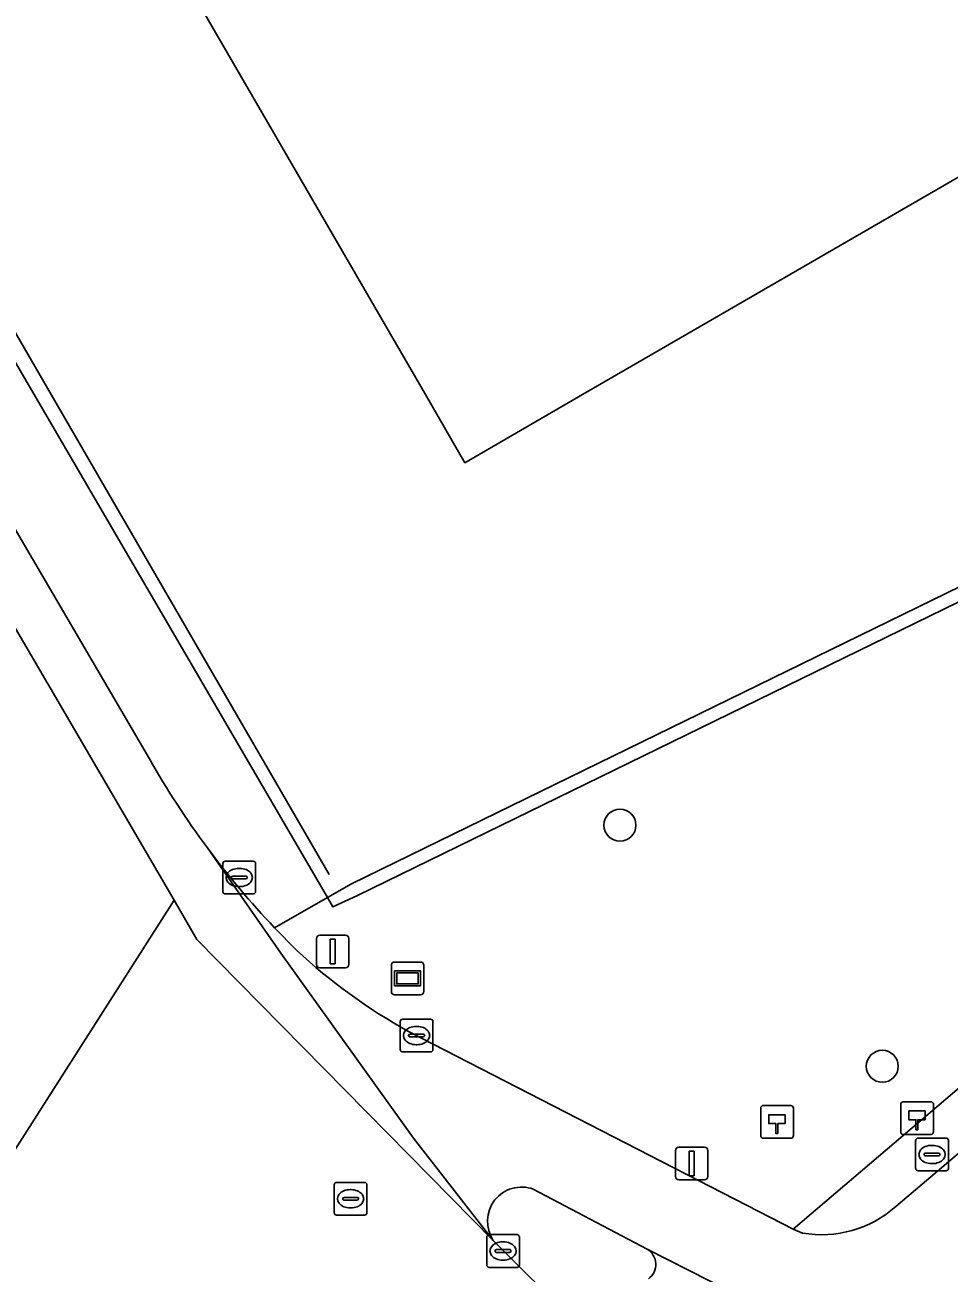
# Model space of a CAD drawing. Extents: x 157692 to 159674, y 381452 to 383291.
# Drawn here: x 159169.95 to 159198.18, y 382223.14 to 382261.3 of the extents above; entities that cross this region are included whole.
import ezdxf

# ---------------------------------------------------------------- set-up
doc = ezdxf.new("R2010")
doc.units = 0
for name, color, linetype in [('IMGEO_Boom', 7, 'Continuous'), ('IMGEO_Brandkraan', 7, 'Continuous'), ('IMGEO_Erf', 7, 'Continuous'), ('IMGEO_Fietspad_gesloten', 7, 'Continuous'), ('IMGEO_Groenvoorziening', 7, 'Continuous'), ('IMGEO_Haag', 7, 'Continuous'), ('IMGEO_Hectometerpaal', 7, 'Continuous'), ('IMGEO_Hek', 7, 'Continuous'), ('IMGEO_Kolk', 7, 'Continuous'), ('IMGEO_Lichtmast', 7, 'Continuous'), ('IMGEO_Pand', 7, 'Continuous'), ('IMGEO_Parkeervlak_open', 7, 'Continuous'), ('IMGEO_Rijbaan_lokaal_gesloten', 7, 'Continuous'), ('IMGEO_Rioolput', 7, 'Continuous'), ('IMGEO_Verkeerseiland_gesloten', 7, 'Continuous'), ('IMGEO_Voetpad_open', 7, 'Continuous'), ('IMGEO_Wegwijzer', 7, 'Continuous')]:
    doc.layers.add(name, color=color, linetype=linetype)

msp = doc.modelspace()

# ---------------------------------------------------------------- linework, layer by layer
at = {"layer": 'IMGEO_Boom'}
for centre in [(159188.124, 382236.838), (159196.14, 382229.466)]:
    msp.add_circle(centre, 0.489, dxfattribs=at)
at = {"layer": 'IMGEO_Brandkraan'}
for p, q in [((159197.159, 382226.343), (159197.159, 382227.195)), ((159197.234, 382227.269), (159198.086, 382227.269)), ((159197.647, 382227.049), (159197.672, 382227.049)), ((159198.16, 382227.195), (159198.16, 382226.343)), ((159197.418, 382226.763), (159197.418, 382226.775)), ((159197.856, 382226.726), (159197.458, 382226.726)), ((159197.461, 382226.812), (159197.859, 382226.812)), ((159197.902, 382226.775), (159197.902, 382226.763)), ((159198.086, 382226.269), (159197.234, 382226.269)), ((159197.67, 382226.489), (159197.645, 382226.489))]:
    msp.add_line(p, q, dxfattribs=at)
for points in [[(159197.159, 382226.343), (159197.159, 382227.195)], [(159197.234, 382227.269), (159198.086, 382227.269)], [(159198.16, 382227.195), (159198.16, 382226.343)], [(159198.086, 382226.269), (159197.234, 382226.269)]]:
    msp.add_lwpolyline(points, dxfattribs=at)
for centre, radius, start, end in [((159197.236, 382227.193), 0.0765, 91.552, 178.448), ((159197.236, 382227.193), 0.0765, 91.552, 178.448), ((159198.084, 382227.193), 0.0765, 1.552, 88.448), ((159198.084, 382227.193), 0.0765, 1.552, 88.448), ((159197.458, 382226.772), 0.0403, 85.8775, 175.7526), ((159197.455, 382226.762), 0.0366, 178.938, 274.7102), ((159197.859, 382226.769), 0.043, 264.8664, 352.4533), ((159197.863, 382226.774), 0.0386, 1.7309, 96.639), ((159197.236, 382226.345), 0.0765, 181.552, 268.448), ((159197.236, 382226.345), 0.0765, 181.552, 268.448), ((159198.084, 382226.345), 0.0765, 271.552, 358.448), ((159198.084, 382226.345), 0.0765, 271.552, 358.448)]:
    msp.add_arc(centre, radius, start, end, dxfattribs=at)
for centre, major_axis, ratio, start_param, end_param in [((159197.646, 382226.769), (-0.387, 0.002), 0.722429, 4.712389, 7.853982), ((159197.671, 382226.769), (-0.39, 0.002), 0.717154, 1.570796, 4.712389)]:
    msp.add_ellipse(centre, major_axis=major_axis, ratio=ratio, start_param=start_param, end_param=end_param, dxfattribs=at)
at = {"layer": 'IMGEO_Erf'}
for points in [[(159103.11, 382364.958), (159146.26, 382291.081), (159161.311, 382265.277), (159164.47, 382259.86), (159179.189, 382234.625), (159179.926, 382235.045), (159210.53, 382250), (159214.178, 382251.711), (159237.19, 382264.707), (159242.285, 382267.672), (159243.94, 382268.627), (159272.217, 382284.946), (159273.494, 382285.815), (159328.456, 382317.435)], [(159209.698, 382263.158), (159205.094, 382260.491), (159204.768, 382261.053), (159205.053, 382261.218), (159204.456, 382262.247), (159200.259, 382259.816), (159200.855, 382258.786), (159201.097, 382258.926), (159201.422, 382258.363), (159186.982, 382250), (159183.387, 382247.918), (159182.181, 382250), (159174.768, 382262.803)]]:
    msp.add_lwpolyline(points, dxfattribs=at)
at = {"layer": 'IMGEO_Fietspad_gesloten'}
for points in [[(159236.022, 382258.1), (159223.199, 382247.836), (159197.957, 382226.374), (159196.552, 382225.179)], [(159175.52, 382236.142), (159177.76, 382232.926), (159181.818, 382227.27), (159184.255, 382224.142)], [(159178.244, 382233.018), (159177.57, 382233.703)], [(159193.705, 382224.368), (159193.416, 382224.484), (159192.363, 382225.03), (159181.663, 382230.533)], [(159185.477, 382225.709), (159188.957, 382223.872), (159191.502, 382222.585)]]:
    msp.add_lwpolyline(points, dxfattribs=at)
for centre, radius, start, end in [((159196.517, 382251.709), 26.138, 216.5531, 223.5416), ((159189.822, 382245.353), 16.917, 226.8132, 241.1659), ((159185.119, 382224.728), 1.044, 69.9798, 214.1236), ((159194.294, 382227.703), 3.386, 259.9832, 311.8172)]:
    msp.add_arc(centre, radius, start, end, dxfattribs=at)
at = {"layer": 'IMGEO_Groenvoorziening'}
msp.add_lwpolyline([(159243.94, 382268.627), (159242.285, 382267.672), (159237.19, 382264.707), (159214.178, 382251.711), (159210.53, 382250), (159179.926, 382235.045), (159179.189, 382234.625), (159179.351, 382234.337), (159180.102, 382234.686), (159210.703, 382249.639), (159214.362, 382251.355), (159237.389, 382264.36), (159242.486, 382267.326), (159244.14, 382268.281)], close=True, dxfattribs=at)
for points in [[(159245.079, 382266.62), (159244.14, 382268.281), (159242.486, 382267.326), (159237.389, 382264.36), (159214.362, 382251.355), (159210.703, 382249.639), (159180.102, 382234.686), (159179.351, 382234.337), (159179.189, 382234.625), (159177.57, 382233.703), (159178.244, 382233.018)], [(159181.663, 382230.533), (159192.363, 382225.03), (159193.416, 382224.484), (159218.654, 382245.991), (159223.392, 382249.911), (159233.012, 382257.689), (159242.443, 382264.715)]]:
    msp.add_lwpolyline(points, dxfattribs=at)
msp.add_arc((159189.822, 382245.353), 16.917, 226.8132, 241.1659, dxfattribs=at)
at = {"layer": 'IMGEO_Haag'}
msp.add_lwpolyline([(159243.94, 382268.627), (159242.285, 382267.672), (159237.19, 382264.707), (159214.178, 382251.711), (159210.53, 382250), (159179.926, 382235.045), (159179.189, 382234.625), (159179.351, 382234.337), (159180.102, 382234.686), (159210.703, 382249.639), (159214.362, 382251.355), (159237.389, 382264.36), (159242.486, 382267.326), (159244.14, 382268.281)], close=True, dxfattribs=at)
at = {"layer": 'IMGEO_Hectometerpaal'}
for p, q in [((159192.425, 382228.181), (159192.425, 382227.34)), ((159192.425, 382228.181), (159192.425, 382227.34)), ((159193.341, 382228.265), (159192.5, 382228.265)), ((159193.341, 382228.265), (159192.5, 382228.265)), ((159193.425, 382227.349), (159193.425, 382228.19)), ((159193.425, 382227.349), (159193.425, 382228.19)), ((159196.703, 382228.297), (159196.703, 382227.456)), ((159196.703, 382228.297), (159196.703, 382227.456)), ((159197.619, 382228.381), (159196.778, 382228.381)), ((159197.619, 382228.381), (159196.778, 382228.381)), ((159197.703, 382227.465), (159197.703, 382228.306)), ((159197.703, 382227.465), (159197.703, 382228.306)), ((159196.787, 382227.381), (159197.628, 382227.381)), ((159196.787, 382227.381), (159197.628, 382227.381)), ((159192.509, 382227.265), (159193.35, 382227.265)), ((159192.509, 382227.265), (159193.35, 382227.265))]:
    msp.add_line(p, q, dxfattribs=at)
for points in [[(159197.228, 382227.525), (159197.168, 382227.525), (159197.168, 382227.83), (159196.948, 382227.83), (159196.948, 382228.099), (159197.448, 382228.099), (159197.448, 382227.83), (159197.228, 382227.83), (159197.228, 382227.525)], [(159192.95, 382227.409), (159192.89, 382227.409), (159192.89, 382227.714), (159192.67, 382227.714), (159192.67, 382227.983), (159193.17, 382227.983), (159193.17, 382227.714), (159192.95, 382227.714), (159192.95, 382227.409)]]:
    msp.add_lwpolyline(points, dxfattribs=at)
for centre, start, end in [((159192.503, 382228.187), 92.4484, 184.2845), ((159192.503, 382228.187), 92.4484, 184.2845), ((159193.347, 382228.187), 2.4484, 94.2845), ((159193.347, 382228.187), 2.4484, 94.2845), ((159196.781, 382228.303), 92.4484, 184.2845), ((159196.781, 382228.303), 92.4484, 184.2845), ((159197.625, 382228.303), 2.4484, 94.2845), ((159197.625, 382228.303), 2.4484, 94.2845), ((159192.503, 382227.343), 182.4484, 274.2845), ((159192.503, 382227.343), 182.4484, 274.2845), ((159193.347, 382227.343), 272.4484, 4.2845), ((159193.347, 382227.343), 272.4484, 4.2845), ((159196.781, 382227.459), 182.4484, 274.2845), ((159196.781, 382227.459), 182.4484, 274.2845), ((159197.625, 382227.459), 272.4484, 4.2845), ((159197.625, 382227.459), 272.4484, 4.2845)]:
    msp.add_arc(centre, 0.0779, start, end, dxfattribs=at)
at = {"layer": 'IMGEO_Hek'}
msp.add_lwpolyline([(159179.241, 382235.329), (159170.747, 382250), (159164.853, 382260.181)], dxfattribs=at)
at = {"layer": 'IMGEO_Kolk'}
for p, q in [((159176.067, 382235.737), (159176.919, 382235.737)), ((159175.992, 382234.811), (159175.992, 382235.663)), ((159176.48, 382235.517), (159176.505, 382235.517)), ((159176.993, 382235.663), (159176.993, 382234.811)), ((159176.251, 382235.231), (159176.251, 382235.243)), ((159176.689, 382235.194), (159176.291, 382235.194)), ((159176.294, 382235.28), (159176.692, 382235.28)), ((159176.503, 382234.957), (159176.478, 382234.957)), ((159176.735, 382235.243), (159176.735, 382235.231)), ((159176.919, 382234.737), (159176.067, 382234.737)), ((159181.409, 382229.98), (159181.409, 382230.832)), ((159181.484, 382230.906), (159182.336, 382230.906)), ((159182.41, 382230.832), (159182.41, 382229.98)), ((159181.668, 382230.4), (159181.668, 382230.412)), ((159181.711, 382230.449), (159182.109, 382230.449)), ((159181.897, 382230.686), (159181.922, 382230.686)), ((159182.152, 382230.412), (159182.152, 382230.4)), ((159182.106, 382230.363), (159181.708, 382230.363)), ((159181.92, 382230.126), (159181.895, 382230.126)), ((159182.336, 382229.906), (159181.484, 382229.906)), ((159184.127, 382224.319), (159184.979, 382224.319)), ((159184.052, 382223.393), (159184.052, 382224.245)), ((159184.54, 382224.099), (159184.565, 382224.099)), ((159185.053, 382224.245), (159185.053, 382223.393)), ((159184.311, 382223.813), (159184.311, 382223.825)), ((159184.749, 382223.776), (159184.351, 382223.776)), ((159184.354, 382223.862), (159184.752, 382223.862)), ((159184.563, 382223.539), (159184.538, 382223.539)), ((159184.795, 382223.825), (159184.795, 382223.813)), ((159184.979, 382223.319), (159184.127, 382223.319))]:
    msp.add_line(p, q, dxfattribs=at)
for points in [[(159176.067, 382235.737), (159176.919, 382235.737)], [(159175.992, 382234.811), (159175.992, 382235.663)], [(159176.993, 382235.663), (159176.993, 382234.811)], [(159176.919, 382234.737), (159176.067, 382234.737)], [(159181.409, 382229.98), (159181.409, 382230.832)], [(159181.484, 382230.906), (159182.336, 382230.906)], [(159182.41, 382230.832), (159182.41, 382229.98)], [(159182.336, 382229.906), (159181.484, 382229.906)], [(159184.127, 382224.319), (159184.979, 382224.319)], [(159184.052, 382223.393), (159184.052, 382224.245)], [(159185.053, 382224.245), (159185.053, 382223.393)], [(159184.979, 382223.319), (159184.127, 382223.319)]]:
    msp.add_lwpolyline(points, dxfattribs=at)
for centre, radius, start, end in [((159176.069, 382235.661), 0.0765, 91.552, 178.448), ((159176.069, 382235.661), 0.0765, 91.552, 178.448), ((159176.917, 382235.661), 0.0765, 1.552, 88.448), ((159176.917, 382235.661), 0.0765, 1.552, 88.448), ((159176.291, 382235.24), 0.0403, 85.8775, 175.7526), ((159176.288, 382235.23), 0.0366, 178.938, 274.7102), ((159176.692, 382235.237), 0.043, 264.8664, 352.4533), ((159176.696, 382235.242), 0.0386, 1.7309, 96.639), ((159176.069, 382234.813), 0.0765, 181.552, 268.448), ((159176.069, 382234.813), 0.0765, 181.552, 268.448), ((159176.917, 382234.813), 0.0765, 271.552, 358.448), ((159176.917, 382234.813), 0.0765, 271.552, 358.448), ((159181.486, 382230.83), 0.0765, 91.552, 178.448), ((159181.486, 382230.83), 0.0765, 91.552, 178.448), ((159182.334, 382230.83), 0.0765, 1.552, 88.448), ((159182.334, 382230.83), 0.0765, 1.552, 88.448), ((159181.708, 382230.409), 0.0403, 85.8775, 175.7526), ((159181.705, 382230.399), 0.0366, 178.938, 274.7102), ((159182.109, 382230.406), 0.043, 264.8664, 352.4533), ((159182.113, 382230.411), 0.0386, 1.7309, 96.639), ((159181.486, 382229.982), 0.0765, 181.552, 268.448), ((159181.486, 382229.982), 0.0765, 181.552, 268.448), ((159182.334, 382229.982), 0.0765, 271.552, 358.448), ((159182.334, 382229.982), 0.0765, 271.552, 358.448), ((159184.129, 382224.243), 0.0765, 91.552, 178.448), ((159184.129, 382224.243), 0.0765, 91.552, 178.448), ((159184.977, 382224.243), 0.0765, 1.552, 88.448), ((159184.977, 382224.243), 0.0765, 1.552, 88.448), ((159184.351, 382223.822), 0.0403, 85.8775, 175.7526), ((159184.348, 382223.812), 0.0366, 178.938, 274.7102), ((159184.752, 382223.819), 0.043, 264.8664, 352.4533), ((159184.756, 382223.824), 0.0386, 1.7309, 96.639), ((159184.129, 382223.395), 0.0765, 181.552, 268.448), ((159184.129, 382223.395), 0.0765, 181.552, 268.448), ((159184.977, 382223.395), 0.0765, 271.552, 358.448), ((159184.977, 382223.395), 0.0765, 271.552, 358.448)]:
    msp.add_arc(centre, radius, start, end, dxfattribs=at)
for centre, major_axis, ratio, start_param, end_param in [((159176.479, 382235.237), (-0.387, 0.002), 0.722429, 4.712389, 7.853982), ((159176.504, 382235.237), (-0.39, 0.002), 0.717154, 1.570796, 4.712389), ((159181.896, 382230.406), (-0.387, 0.002), 0.722429, 4.712389, 7.853982), ((159181.921, 382230.406), (-0.39, 0.002), 0.717154, 1.570796, 4.712389), ((159184.539, 382223.819), (-0.387, 0.002), 0.722429, 4.712389, 7.853982), ((159184.564, 382223.819), (-0.39, 0.002), 0.717154, 1.570796, 4.712389)]:
    msp.add_ellipse(centre, major_axis=major_axis, ratio=ratio, start_param=start_param, end_param=end_param, dxfattribs=at)
at = {"layer": 'IMGEO_Lichtmast'}
for p, q in [((159178.951, 382233.477), (159179.741, 382233.477)), ((159179.741, 382233.477), (159178.951, 382233.477)), ((159178.851, 382232.577), (159178.851, 382233.377)), ((159178.851, 382233.377), (159178.851, 382232.577)), ((159179.841, 382233.377), (159179.841, 382232.577)), ((159179.841, 382232.577), (159179.841, 382233.377)), ((159179.741, 382232.477), (159178.951, 382232.477)), ((159178.951, 382232.477), (159179.741, 382232.477)), ((159189.919, 382226.995), (159190.709, 382226.995)), ((159190.709, 382226.995), (159189.919, 382226.995)), ((159189.819, 382226.095), (159189.819, 382226.895)), ((159189.819, 382226.895), (159189.819, 382226.095)), ((159190.809, 382226.895), (159190.809, 382226.095)), ((159190.809, 382226.095), (159190.809, 382226.895)), ((159190.709, 382225.995), (159189.919, 382225.995)), ((159189.919, 382225.995), (159190.709, 382225.995))]:
    msp.add_line(p, q, dxfattribs=at)
for points in [[(159179.271, 382233.352), (159179.421, 382233.352), (159179.421, 382232.602), (159179.271, 382232.602), (159179.271, 382233.352)], [(159190.239, 382226.87), (159190.389, 382226.87), (159190.389, 382226.12), (159190.239, 382226.12), (159190.239, 382226.87)]]:
    msp.add_lwpolyline(points, dxfattribs=at)
for centre, start, end in [((159178.951, 382233.377), 90, 180), ((159178.951, 382233.377), 90, 180), ((159179.741, 382233.377), 0, 90), ((159179.741, 382233.377), 360, 90), ((159178.951, 382232.577), 180, 270), ((159178.951, 382232.577), 180, 270), ((159179.741, 382232.577), 270, 0), ((159179.741, 382232.577), 270, 0), ((159189.919, 382226.895), 90, 180), ((159189.919, 382226.895), 90, 180), ((159190.709, 382226.895), 0, 90), ((159190.709, 382226.895), 360, 90), ((159189.919, 382226.095), 180, 270), ((159189.919, 382226.095), 180, 270), ((159190.709, 382226.095), 270, 0), ((159190.709, 382226.095), 270, 0)]:
    msp.add_arc(centre, 0.1, start, end, dxfattribs=at)
at = {"layer": 'IMGEO_Pand'}
msp.add_lwpolyline([(159174.768, 382262.803), (159182.181, 382250), (159183.387, 382247.918), (159186.982, 382250), (159201.422, 382258.363), (159201.097, 382258.926), (159200.855, 382258.786), (159200.259, 382259.816), (159204.456, 382262.247), (159205.053, 382261.218), (159204.768, 382261.053), (159205.094, 382260.491), (159209.698, 382263.158)], dxfattribs=at)
at = {"layer": 'IMGEO_Parkeervlak_open'}
for points in [[(159164.47, 382259.86), (159162.212, 382258.588), (159173.751, 382238.863)], [(159177.57, 382233.703), (159179.189, 382234.625), (159164.47, 382259.86)]]:
    msp.add_lwpolyline(points, dxfattribs=at)
for centre, radius, start, end in [((159196.788, 382251.905), 26.473, 209.5147, 216.5434), ((159196.517, 382251.709), 26.138, 216.5531, 223.5416)]:
    msp.add_arc(centre, radius, start, end, dxfattribs=at)
at = {"layer": 'IMGEO_Rijbaan_lokaal_gesloten'}
for points in [[(159063.472, 382427.52), (159058.62, 382435.786), (159057.417, 382435.069), (159062.264, 382426.813), (159072.23, 382409.737), (159081.667, 382393.629), (159084.192, 382389.311), (159091.182, 382377.362), (159102.101, 382358.647), (159111.623, 382342.287), (159122.028, 382324.432), (159134.633, 382302.847), (159145.148, 382284.823), (159155.325, 382267.42), (159157.641, 382263.44), (159174.5, 382234.542), (159175.2, 382233.343), (159184.255, 382224.142), (159181.818, 382227.27), (159177.76, 382232.926), (159175.52, 382236.142)], [(159173.751, 382238.863), (159162.212, 382258.588), (159159.071, 382263.958), (159143.881, 382289.925), (159135.842, 382303.553), (159123.237, 382325.137), (159112.833, 382342.992), (159103.311, 382359.352), (159092.391, 382378.068), (159085.401, 382390.018), (159082.875, 382394.336), (159073.439, 382410.444), (159063.472, 382427.52)], [(159167.378, 382223.371), (159174.5, 382234.542), (159157.641, 382263.44), (159155.325, 382267.42), (159145.148, 382284.823), (159134.633, 382302.847), (159122.028, 382324.432), (159111.623, 382342.287), (159102.101, 382358.647), (159091.182, 382377.362), (159084.192, 382389.311)], [(159186.695, 382221.701), (159184.255, 382224.142), (159175.2, 382233.343), (159174.5, 382234.542), (159167.378, 382223.371), (159171.691, 382217.021), (159174.8, 382212.752)]]:
    msp.add_lwpolyline(points, dxfattribs=at)
msp.add_arc((159196.788, 382251.905), 26.473, 209.5147, 216.5434, dxfattribs=at)
at = {"layer": 'IMGEO_Rioolput'}
for p, q in [((159179.393, 382224.989), (159179.393, 382225.841)), ((159179.468, 382225.915), (159180.32, 382225.915)), ((159180.394, 382225.841), (159180.394, 382224.989)), ((159179.652, 382225.409), (159179.652, 382225.421)), ((159179.695, 382225.458), (159180.093, 382225.458)), ((159179.881, 382225.695), (159179.906, 382225.695)), ((159180.136, 382225.421), (159180.136, 382225.409)), ((159180.09, 382225.372), (159179.692, 382225.372)), ((159179.904, 382225.135), (159179.879, 382225.135)), ((159180.32, 382224.915), (159179.468, 382224.915))]:
    msp.add_line(p, q, dxfattribs=at)
for points in [[(159179.393, 382224.989), (159179.393, 382225.841)], [(159179.468, 382225.915), (159180.32, 382225.915)], [(159180.394, 382225.841), (159180.394, 382224.989)], [(159180.32, 382224.915), (159179.468, 382224.915)]]:
    msp.add_lwpolyline(points, dxfattribs=at)
for centre, radius, start, end in [((159179.47, 382225.839), 0.0765, 91.552, 178.448), ((159179.47, 382225.839), 0.0765, 91.552, 178.448), ((159180.318, 382225.839), 0.0765, 1.552, 88.448), ((159180.318, 382225.839), 0.0765, 1.552, 88.448), ((159179.692, 382225.418), 0.0403, 85.8775, 175.7526), ((159179.689, 382225.408), 0.0366, 178.938, 274.7102), ((159180.093, 382225.415), 0.043, 264.8664, 352.4533), ((159180.097, 382225.42), 0.0386, 1.7309, 96.639), ((159179.47, 382224.991), 0.0765, 181.552, 268.448), ((159179.47, 382224.991), 0.0765, 181.552, 268.448), ((159180.318, 382224.991), 0.0765, 271.552, 358.448), ((159180.318, 382224.991), 0.0765, 271.552, 358.448)]:
    msp.add_arc(centre, radius, start, end, dxfattribs=at)
for centre, major_axis, ratio, start_param, end_param in [((159179.88, 382225.415), (-0.387, 0.002), 0.722429, 4.712389, 7.853982), ((159179.905, 382225.415), (-0.39, 0.002), 0.717154, 1.570796, 4.712389)]:
    msp.add_ellipse(centre, major_axis=major_axis, ratio=ratio, start_param=start_param, end_param=end_param, dxfattribs=at)
at = {"layer": 'IMGEO_Verkeerseiland_gesloten'}
for points in [[(159188.957, 382223.872), (159185.477, 382225.709)], [(159184.255, 382224.142), (159186.695, 382221.701)]]:
    msp.add_lwpolyline(points, dxfattribs=at)
for centre, radius, start, end in [((159185.119, 382224.728), 1.044, 69.9798, 214.1236), ((159188.676, 382223.408), 0.543, 306.4092, 58.8017)]:
    msp.add_arc(centre, radius, start, end, dxfattribs=at)
at = {"layer": 'IMGEO_Voetpad_open'}
for points in [[(159242.443, 382264.715), (159233.012, 382257.689), (159223.392, 382249.911), (159218.654, 382245.991), (159193.416, 382224.484), (159193.705, 382224.368)], [(159196.552, 382225.179), (159197.957, 382226.374), (159223.199, 382247.836), (159236.022, 382258.1)], [(159191.502, 382222.585), (159188.957, 382223.872)]]:
    msp.add_lwpolyline(points, dxfattribs=at)
for centre, radius, start, end in [((159194.294, 382227.703), 3.386, 259.9832, 311.8172), ((159188.676, 382223.408), 0.543, 306.4092, 58.8017)]:
    msp.add_arc(centre, radius, start, end, dxfattribs=at)
at = {"layer": 'IMGEO_Wegwijzer'}
for p, q in [((159181.139, 382231.753), (159181.139, 382232.553)), ((159181.139, 382232.553), (159181.139, 382231.753)), ((159181.239, 382232.653), (159182.029, 382232.653)), ((159182.029, 382232.653), (159181.239, 382232.653)), ((159182.129, 382232.553), (159182.129, 382231.753)), ((159182.129, 382231.753), (159182.129, 382232.553)), ((159182.029, 382231.653), (159181.239, 382231.653)), ((159181.239, 382231.653), (159182.029, 382231.653))]:
    msp.add_line(p, q, dxfattribs=at)
for points in [[(159181.24, 382232.385), (159182.028, 382232.385), (159182.028, 382231.921), (159181.24, 382231.921), (159181.24, 382232.385)], [(159181.305, 382232.32), (159181.305, 382231.986), (159181.963, 382231.986), (159181.963, 382232.32), (159181.305, 382232.32)]]:
    msp.add_lwpolyline(points, dxfattribs=at)
for centre, start, end in [((159181.239, 382232.553), 90, 180), ((159181.239, 382232.553), 90, 180), ((159182.029, 382232.553), 0, 90), ((159182.029, 382232.553), 360, 90), ((159181.239, 382231.753), 180, 270), ((159181.239, 382231.753), 180, 270), ((159182.029, 382231.753), 270, 0), ((159182.029, 382231.753), 270, 0)]:
    msp.add_arc(centre, 0.1, start, end, dxfattribs=at)

doc.saveas('drawing.dxf')
